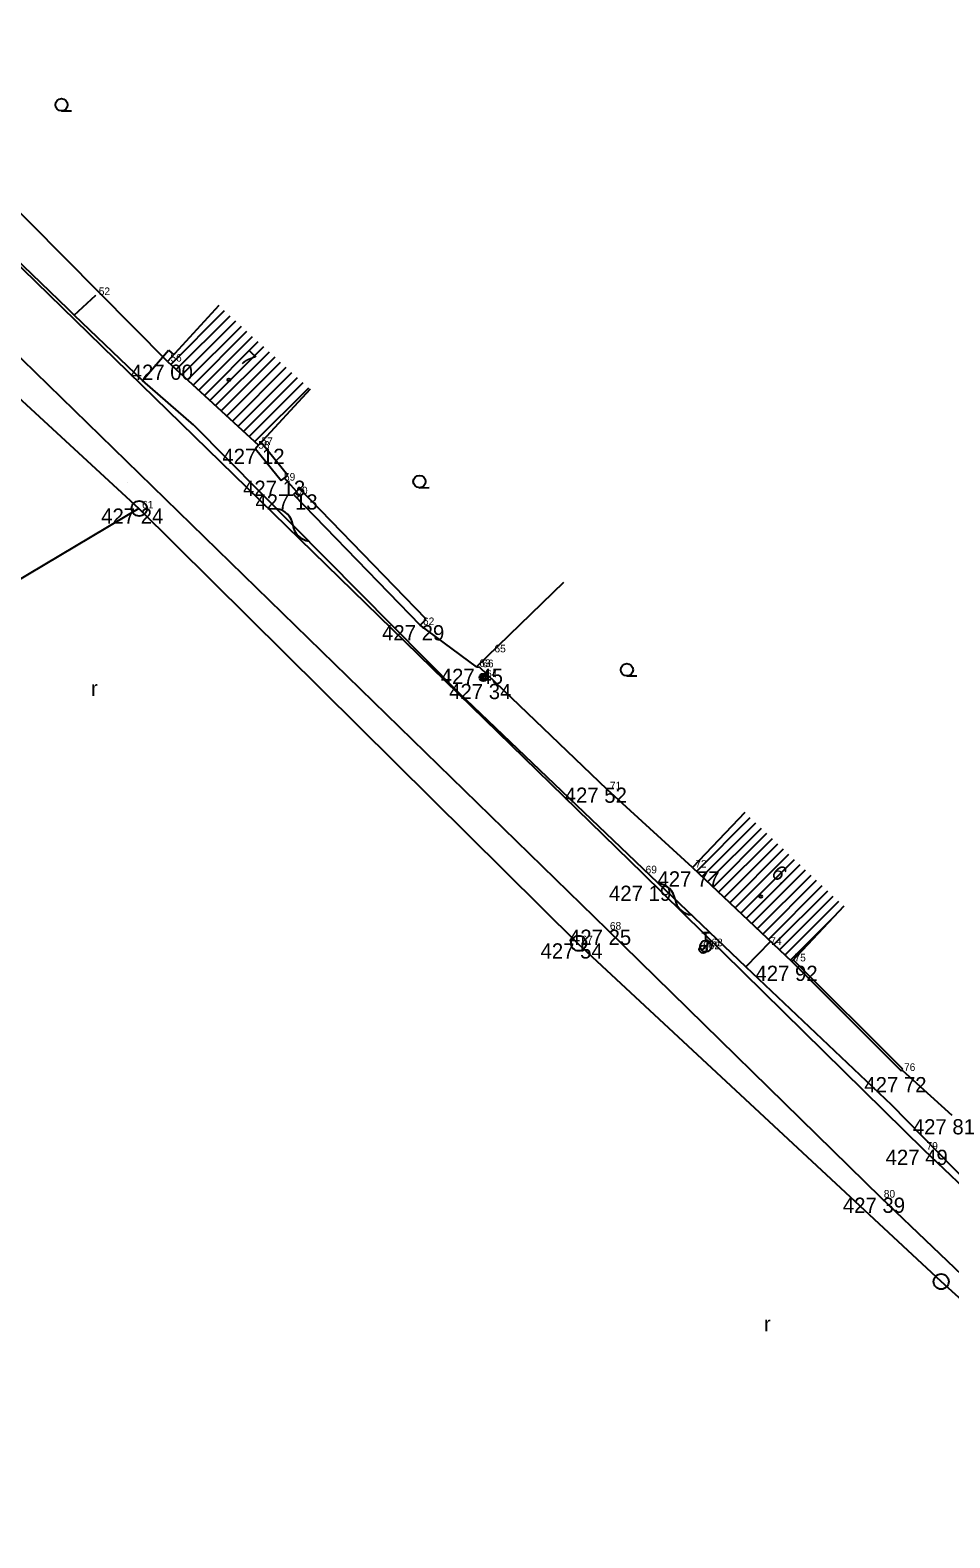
# Model space of a CAD drawing. Extents: x -559180 to -551373, y -1076947 to -1072071.
# Drawn here: x -554464 to -554403.6, y -1073522.7 to -1073423.6 of the extents above; entities that cross this region are included whole.
import ezdxf

# ---------------------------------------------------------------- set-up
doc = ezdxf.new("R2010")
doc.units = 0
for name, color, linetype in [('12_PLOTY', 7, 'Continuous'), ('13_PLOTY', 7, 'Continuous'), ('14_BUDOVY', 7, 'Continuous'), ('17_KOMUNIKACE', 7, 'Continuous'), ('18_POLOHOPIS', 7, 'Continuous'), ('1_VODA_ZN', 7, 'Continuous'), ('20_EL_ZN', 7, 'Continuous'), ('2_VODOVOD', 7, 'Continuous'), ('30_SDEL_ZN', 7, 'Continuous'), ('32', 7, 'Continuous'), ('3_BODY', 7, 'Continuous'), ('40_KANAL_ZN', 7, 'Continuous'), ('45_ZN_KULTURY', 7, 'Continuous'), ('47_ZN_STAV_OBJ$', 7, 'Continuous'), ('54_C_POPISNA', 7, 'Continuous'), ('6_VYSKY', 7, 'Continuous'), ('kanal_stáv', 7, 'Continuous')]:
    doc.layers.add(name, color=color, linetype=linetype)

# ---------------------------------------------------------------- blocks, each defined once
blk = doc.blocks.new('POINT_DISPLAY')
blk.add_line((0, 0), (0, 0))
blk = doc.blocks.new('SAK')
at = {"layer": '40_KANAL_ZN'}
blk.add_circle((0, 0), 0.5, dxfattribs=at)
blk = doc.blocks.new('SLB')
at = {"layer": '20_EL_ZN'}
for radius in [0.25, 0.158, 0.05]:
    blk.add_circle((0, 0), radius, dxfattribs=at)
blk = doc.blocks.new('ZAHRAD')
at = {"layer": '45_ZN_KULTURY'}
blk.add_line((0, 0), (0.65, 0.003), dxfattribs=at)
blk.add_circle((0, 0.403), 0.403, dxfattribs=at)
blk = doc.blocks.new('ROLE')
at = {"layer": '45_ZN_KULTURY'}
blk.add_text('r', height=1, dxfattribs=at).set_placement((0, 0.048))
blk = doc.blocks.new('BZ')
at = {"layer": '47_ZN_STAV_OBJ$'}
blk.add_circle((0, 0), 0.0875, dxfattribs=at)
blk = doc.blocks.new('SV')
at = {"layer": '1_VODA_ZN'}
blk.add_circle((0, 0), 0.25, dxfattribs=at)
blk = doc.blocks.new('HYP')
at = {"layer": '1_VODA_ZN'}
for p, q in [((-0.265, -0.265), (0.265, 0.265)), ((-0.25, 0.9), (0.25, 0.9)), ((0, 0.375), (0, 0.9))]:
    blk.add_line(p, q, dxfattribs=at)
blk.add_circle((0, 0), 0.375, dxfattribs=at)
blk = doc.blocks.new('SDEP')
at = {"layer": '30_SDEL_ZN'}
for centre, radius, start, end in [((0.75, -1.001), 1.251, 53.1529, 126.84692), ((2.25, 1), 1.25, 233.13001, 306.86981)]:
    blk.add_arc(centre, radius, start, end, dxfattribs=at)

msp = doc.modelspace()

# ---------------------------------------------------------------- linework, layer by layer
at = {"layer": '12_PLOTY'}
for p, q in [((-554455, -1073445.38), (-554470.2, -1073430.05)), ((-554449.01, -1073450.87), (-554449.22, -1073451.11)), ((-554449.22, -1073451.11), (-554447.53, -1073453.21)), ((-554447.101, -1073452.865), (-554448.848, -1073450.694)), ((-554447.53, -1073453.21), (-554447.101, -1073452.865)), ((-554447.316, -1073453.038), (-554446.522, -1073453.918)), ((-554446.72, -1073454.11), (-554446.324, -1073453.727)), ((-554446.72, -1073454.11), (-554438.39, -1073462.71)), ((-554437.994, -1073462.327), (-554446.324, -1073453.727)), ((-554434.68, -1073465.46), (-554428.937, -1073459.891)), ((-554438.39, -1073462.71), (-554437.994, -1073462.327)), ((-554434.68, -1073465.46), (-554438.39, -1073462.71)), ((-554434.68, -1073465.46), (-554434.49, -1073465.48)), ((-554426.1, -1073473.51), (-554434.49, -1073465.48)), ((-554420.48, -1073478.65), (-554426.1, -1073473.51)), ((-554413.96, -1073484.82), (-554406.76, -1073492.02)), ((-554406.653, -1073491.913), (-554413.853, -1073484.713)), ((-554406.76, -1073492.02), (-554406.653, -1073491.913)), ((-554406.706, -1073491.966), (-554403.438, -1073494.936))]:
    msp.add_line(p, q, dxfattribs=at)
at = {"layer": '13_PLOTY'}
for p, q in [((-554480.61, -1073423.59), (-554461.579, -1073441.9)), ((-554461.579, -1073441.9), (-554461.15, -1073442.32)), ((-554461.15, -1073442.32), (-554456.65, -1073446.62)), ((-554453.261, -1073449.551), (-554456.65, -1073446.62)), ((-554453.261, -1073449.551), (-554435.87, -1073467.14)), ((-554435.87, -1073467.14), (-554416.98, -1073485.17)), ((-554416.98, -1073485.17), (-554407.4, -1073494.24)), ((-554407.4, -1073494.24), (-554400.44, -1073501.38))]:
    msp.add_line(p, q, dxfattribs=at)
at = {"layer": '14_BUDOVY'}
for p, q in [((-554451.622, -1073441.694), (-554455, -1073445.38)), ((-554455, -1073445.38), (-554449.01, -1073450.87)), ((-554445.632, -1073447.184), (-554449.01, -1073450.87)), ((-554417.043, -1073475.018), (-554420.48, -1073478.65)), ((-554420.48, -1073478.65), (-554413.96, -1073484.82)), ((-554410.523, -1073481.188), (-554413.96, -1073484.82))]:
    msp.add_line(p, q, dxfattribs=at)
at = {"layer": '17_KOMUNIKACE'}
for p, q in [((-554469.22, -1073434.72), (-554423.75, -1073479.03)), ((-554473.08, -1073436.96), (-554426.1, -1073482.73)), ((-554423.75, -1073479.03), (-554405.28, -1073497.2)), ((-554426.1, -1073482.73), (-554408.09, -1073500.35)), ((-554405.28, -1073497.2), (-554393.57, -1073508.32)), ((-554408.09, -1073500.35), (-554370.42, -1073536.39))]:
    msp.add_line(p, q, dxfattribs=at)
at = {"layer": '18_POLOHOPIS'}
for p, q in [((-554461.15, -1073442.32), (-554459.71, -1073441.01)), ((-554456.65, -1073446.62), (-554454.93, -1073444.63)), ((-554454.93, -1073444.63), (-554454.593, -1073444.936)), ((-554416.98, -1073485.17), (-554415.344, -1073483.511))]:
    msp.add_line(p, q, dxfattribs=at)
at = {"layer": '2_VODOVOD'}
msp.add_line((-554419.79, -1073484.02), (-554419.61, -1073483.82), dxfattribs=at)
at = {"layer": '32'}
for p, q in [((-554454.792, -1073445.571), (-554451.253, -1073442.032)), ((-554454.423, -1073445.909), (-554450.884, -1073442.37)), ((-554454.054, -1073446.247), (-554450.515, -1073442.708)), ((-554453.685, -1073446.585), (-554450.146, -1073443.047)), ((-554453.316, -1073446.923), (-554449.777, -1073443.385)), ((-554452.947, -1073447.262), (-554449.408, -1073443.723)), ((-554452.578, -1073447.6), (-554449.039, -1073444.061)), ((-554452.209, -1073447.938), (-554448.67, -1073444.399)), ((-554451.84, -1073448.276), (-554448.301, -1073444.737)), ((-554451.471, -1073448.614), (-554447.932, -1073445.076)), ((-554451.102, -1073448.952), (-554447.564, -1073445.414)), ((-554450.733, -1073449.291), (-554447.195, -1073445.752)), ((-554450.364, -1073449.629), (-554446.826, -1073446.09)), ((-554449.995, -1073449.967), (-554446.457, -1073446.428)), ((-554449.626, -1073450.305), (-554446.088, -1073446.766)), ((-554449.257, -1073450.643), (-554445.719, -1073447.104)), ((-554420.217, -1073478.899), (-554416.68, -1073475.362)), ((-554419.854, -1073479.243), (-554416.316, -1073475.706)), ((-554419.49, -1073479.587), (-554415.953, -1073476.049)), ((-554419.127, -1073479.93), (-554415.59, -1073476.393)), ((-554418.764, -1073480.274), (-554415.226, -1073476.737)), ((-554418.4, -1073480.618), (-554414.863, -1073477.081)), ((-554418.037, -1073480.962), (-554414.5, -1073477.425)), ((-554417.674, -1073481.306), (-554414.137, -1073477.768)), ((-554417.31, -1073481.649), (-554413.773, -1073478.112)), ((-554416.947, -1073481.993), (-554413.41, -1073478.456)), ((-554416.584, -1073482.337), (-554413.047, -1073478.8)), ((-554416.221, -1073482.681), (-554412.683, -1073479.144)), ((-554415.857, -1073483.025), (-554412.32, -1073479.487)), ((-554415.494, -1073483.368), (-554411.957, -1073479.831)), ((-554415.131, -1073483.712), (-554411.593, -1073480.175)), ((-554414.767, -1073484.056), (-554411.23, -1073480.519)), ((-554414.404, -1073484.4), (-554410.867, -1073480.863)), ((-554414.041, -1073484.744), (-554411.191, -1073481.894))]:
    msp.add_line(p, q, dxfattribs=at)
at = {"layer": 'kanal_stáv'}
for p, q in [((-554481.42, -1073432.46), (-554456.89, -1073455.03)), ((-554456.89, -1073455.03), (-554514.39, -1073489.37)), ((-554428.01, -1073483.66), (-554456.89, -1073455.03)), ((-554404.13, -1073505.87), (-554428.01, -1073483.66)), ((-554381.64, -1073526.31), (-554404.13, -1073505.87))]:
    msp.add_line(p, q, dxfattribs=at)

# ---------------------------------------------------------------- block references
at = {"layer": '1_VODA_ZN'}
for name, p in [('POINT_DISPLAY', (-554459.71, -1073441.01)), ('POINT_DISPLAY', (-554455, -1073445.38)), ('POINT_DISPLAY', (-554449.22, -1073451.11)), ('POINT_DISPLAY', (-554449.01, -1073450.87)), ('POINT_DISPLAY', (-554457.608, -1073453.332)), ('POINT_DISPLAY', (-554447.53, -1073453.21)), ('POINT_DISPLAY', (-554446.72, -1073454.11)), ('POINT_DISPLAY', (-554456.86, -1073455.04)), ('POINT_DISPLAY', (-554438.39, -1073462.71)), ('POINT_DISPLAY', (-554433.69, -1073464.5)), ('POINT_DISPLAY', (-554434.68, -1073465.46)), ('POINT_DISPLAY', (-554434.49, -1073465.48)), ('POINT_DISPLAY', (-554434.24, -1073466.15)), ('POINT_DISPLAY', (-554426.1, -1073473.51)), ('POINT_DISPLAY', (-554420.48, -1073478.65)), ('POINT_DISPLAY', (-554423.75, -1073479.03)), ('POINT_DISPLAY', (-554426.1, -1073482.73)), ('HYP', (-554419.61, -1073483.82)), ('POINT_DISPLAY', (-554427.97, -1073483.63)), ('SV', (-554419.79, -1073484.02)), ('POINT_DISPLAY', (-554419.61, -1073483.82)), ('POINT_DISPLAY', (-554415.56, -1073483.73)), ('POINT_DISPLAY', (-554419.79, -1073484.02)), ('POINT_DISPLAY', (-554413.96, -1073484.82)), ('POINT_DISPLAY', (-554406.76, -1073492.02)), ('POINT_DISPLAY', (-554405.28, -1073497.2)), ('POINT_DISPLAY', (-554408.09, -1073500.35))]:
    msp.add_blockref(name, p, dxfattribs=at)
at = {"layer": '20_EL_ZN'}
msp.add_blockref('SLB', (-554434.24, -1073466.15), dxfattribs=at)
at = {"layer": '30_SDEL_ZN'}
for p, xscale, yscale, rotation in [((-554447.816, -1073455.058), 1.000001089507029, 1.000001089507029, -45.324306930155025), ((-554422.717, -1073479.694), 0.9999994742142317, 0.9999994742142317, -43.665490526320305)]:
    msp.add_blockref('SDEP', p, dxfattribs=dict(at, xscale=xscale, yscale=yscale, rotation=rotation))
at = {"layer": '32'}
for p in [(-554451.622, -1073441.694), (-554417.043, -1073475.018)]:
    msp.add_blockref('POINT_DISPLAY', p, dxfattribs=at)
at = {"layer": '40_KANAL_ZN'}
for p in [(-554456.86, -1073455.04), (-554427.97, -1073483.63), (-554404.13, -1073505.87)]:
    msp.add_blockref('SAK', p, dxfattribs=at)
at = {"layer": '45_ZN_KULTURY'}
for name, p in [('ZAHRAD', (-554461.973, -1073428.897)), ('ZAHRAD', (-554438.437, -1073453.671)), ('ZAHRAD', (-554424.795, -1073466.046)), ('ROLE', (-554460.031, -1073467.411)), ('ROLE', (-554415.782, -1073509.196))]:
    msp.add_blockref(name, p, dxfattribs=at)
at = {"layer": '47_ZN_STAV_OBJ$'}
for p in [(-554450.97, -1073446.574), (-554415.983, -1073480.552)]:
    msp.add_blockref('BZ', p, dxfattribs=at)

# ---------------------------------------------------------------- texts
at = {"layer": '3_BODY'}
for s, p in [(' 52', (-554459.71, -1073441.01)), (' 56', (-554455, -1073445.38)), (' 58', (-554449.22, -1073451.11)), (' 57', (-554449.01, -1073450.87)), (' 59', (-554447.53, -1073453.21)), (' 60', (-554446.72, -1073454.11)), (' 61', (-554456.86, -1073455.04)), (' 62', (-554438.39, -1073462.71)), (' 65', (-554433.69, -1073464.5)), (' 63', (-554434.68, -1073465.46)), (' 66', (-554434.49, -1073465.48)), (' 64', (-554434.24, -1073466.15)), (' 71', (-554426.1, -1073473.51)), (' 69', (-554423.75, -1073479.03)), (' 72', (-554420.48, -1073478.65)), (' 68', (-554426.1, -1073482.73)), (' 67', (-554427.97, -1073483.63)), ('862', (-554419.79, -1073484.02)), ('863', (-554419.61, -1073483.82)), (' 74', (-554415.56, -1073483.73)), (' 75', (-554413.96, -1073484.82)), (' 76', (-554406.76, -1073492.02)), (' 79', (-554405.28, -1073497.2)), (' 80', (-554408.09, -1073500.35))]:
    msp.add_text(s, height=0.5, dxfattribs=at).set_placement(p)
at = {"layer": '54_C_POPISNA'}
for s, rotation, p in [('7', 317.49388, (-554450.314, -1073445.325)), ('6.', 316.57986, (-554415.376, -1073479.101))]:
    msp.add_text(s, height=1, rotation=rotation, dxfattribs=at).set_placement(p)
at = {"layer": '6_VYSKY'}
for s, p in [('427 00', (-554457.425, -1073446.581)), ('427 12', (-554451.395, -1073452.112)), ('427 13', (-554450.035, -1073454.21)), ('427 13', (-554449.225, -1073455.11)), ('427 24', (-554459.365, -1073456.04)), ('427 29', (-554440.895, -1073463.71)), ('427 45', (-554437.035, -1073466.581)), ('427 34', (-554436.483, -1073467.573)), ('427 52', (-554428.886, -1073474.39)), ('427 77', (-554422.784, -1073479.895)), ('427 19', (-554425.974, -1073480.839)), ('427 25', (-554428.605, -1073483.73)), ('427 54', (-554430.475, -1073484.63)), ('427 92', (-554416.344, -1073486.101)), ('427 72', (-554409.185, -1073493.422)), ('427 81', (-554405.995, -1073496.191)), ('427 49', (-554407.785, -1073498.2)), ('427 39', (-554410.595, -1073501.35))]:
    msp.add_text(s, height=1, dxfattribs=at).set_placement(p)

doc.saveas('drawing.dxf')
